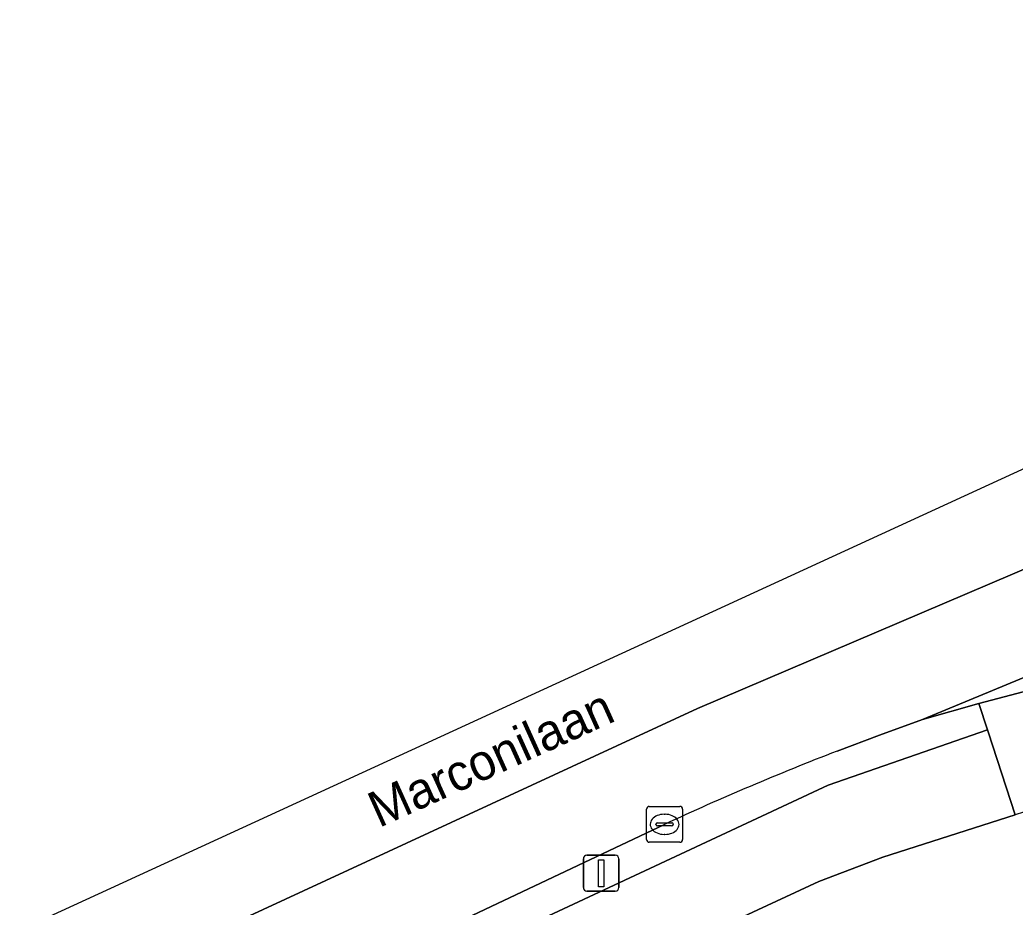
# Model space of a CAD drawing. Extents: x 159888 to 160761, y 384031 to 384750.
# Drawn here: x 160282.8 to 160310.52, y 384713.2 to 384737.9 of the extents above; entities that cross this region are included whole.
import ezdxf

# ---------------------------------------------------------------- set-up
doc = ezdxf.new("R2010")
doc.units = 0
for name, color, linetype in [('IMGEO_Berm_open', 7, 'Continuous'), ('IMGEO_Fietspad_gesloten', 7, 'Continuous'), ('IMGEO_Fietspad_open', 7, 'Continuous'), ('IMGEO_Kolk', 7, 'Continuous'), ('IMGEO_Lichtmast', 7, 'Continuous'), ('IMGEO_Openbare_ruimte_label', 7, 'Continuous'), ('IMGEO_Rijbaan_regionaal_gesloten', 7, 'Continuous'), ('IMGEO_Voetpad_open', 7, 'Continuous')]:
    doc.layers.add(name, color=color, linetype=linetype)

msp = doc.modelspace()

# ---------------------------------------------------------------- linework, layer by layer
at = {"layer": 'IMGEO_Berm_open'}
for points in [[(160305.313, 384716.598), (160309.747, 384718.135), (160309.508, 384718.868), (160307.94, 384718.42), (160306.746, 384717.99), (160305.559, 384717.542)], [(160300.756, 384715.503), (160294.193, 384712.402), (160289.09, 384709.774), (160287.969, 384709.211), (160288.368, 384708.476), (160295.949, 384712.224), (160305.313, 384716.598)]]:
    msp.add_lwpolyline(points, dxfattribs=at)
msp.add_arc((160334.9, 384641.752), 81.271, 111.16289, 114.84211, dxfattribs=at)
at = {"layer": 'IMGEO_Fietspad_gesloten'}
msp.add_lwpolyline([(160323.136, 384720.716), (160312.369, 384719.623), (160309.508, 384718.868), (160309.747, 384718.135), (160309.766, 384718.077), (160310.519, 384715.769)], dxfattribs=at)
msp.add_arc((160316.084, 384697.158), 19.425, 94.9765, 106.6478, dxfattribs=at)
at = {"layer": 'IMGEO_Fietspad_open'}
msp.add_lwpolyline([(160305.048, 384713.91), (160306.836, 384714.587), (160310.519, 384715.769), (160309.766, 384718.077), (160309.747, 384718.135), (160305.313, 384716.598), (160295.949, 384712.224), (160288.368, 384708.476), (160285.632, 384707.031), (160285.599, 384707.015), (160286.756, 384704.882), (160290.283, 384706.796), (160297.321, 384710.322)], close=True, dxfattribs=at)
at = {"layer": 'IMGEO_Kolk'}
for p, q in [((160300.255, 384715.077), (160300.255, 384715.929)), ((160300.33, 384716.003), (160301.182, 384716.003)), ((160301.256, 384715.929), (160301.256, 384715.077)), ((160300.743, 384715.783), (160300.768, 384715.783)), ((160300.514, 384715.497), (160300.514, 384715.509)), ((160300.952, 384715.46), (160300.554, 384715.46)), ((160300.557, 384715.546), (160300.955, 384715.546)), ((160300.998, 384715.509), (160300.998, 384715.497)), ((160300.766, 384715.223), (160300.741, 384715.223)), ((160301.182, 384715.003), (160300.33, 384715.003))]:
    msp.add_line(p, q, dxfattribs=at)
for points in [[(160300.255, 384715.077), (160300.255, 384715.929)], [(160300.33, 384716.003), (160301.182, 384716.003)], [(160301.256, 384715.929), (160301.256, 384715.077)], [(160301.182, 384715.003), (160300.33, 384715.003)]]:
    msp.add_lwpolyline(points, dxfattribs=at)
for centre, radius, start, end in [((160300.332, 384715.927), 0.0765, 91.552, 178.448), ((160300.332, 384715.927), 0.0765, 91.552, 178.448), ((160301.18, 384715.927), 0.0765, 1.552, 88.448), ((160301.18, 384715.927), 0.0765, 1.552, 88.448), ((160300.554, 384715.506), 0.0403, 85.8775, 175.7526), ((160300.551, 384715.496), 0.0366, 178.938, 274.7102), ((160300.955, 384715.503), 0.043, 264.8664, 352.4533), ((160300.959, 384715.508), 0.0386, 1.7309, 96.639), ((160300.332, 384715.079), 0.0765, 181.552, 268.448), ((160300.332, 384715.079), 0.0765, 181.552, 268.448), ((160301.18, 384715.079), 0.0765, 271.552, 358.448), ((160301.18, 384715.079), 0.0765, 271.552, 358.448)]:
    msp.add_arc(centre, radius, start, end, dxfattribs=at)
for centre, major_axis, ratio, start_param, end_param in [((160300.742, 384715.503), (-0.387, 0.002), 0.722429, 4.712389, 7.853982), ((160300.767, 384715.503), (-0.39, 0.002), 0.717154, 1.570796, 4.712389)]:
    msp.add_ellipse(centre, major_axis=major_axis, ratio=ratio, start_param=start_param, end_param=end_param, dxfattribs=at)
at = {"layer": 'IMGEO_Lichtmast'}
for p, q in [((160298.493, 384713.742), (160298.493, 384714.542)), ((160298.493, 384714.542), (160298.493, 384713.742)), ((160298.593, 384714.642), (160299.383, 384714.642)), ((160299.383, 384714.642), (160298.593, 384714.642)), ((160299.483, 384714.542), (160299.483, 384713.742)), ((160299.483, 384713.742), (160299.483, 384714.542)), ((160299.383, 384713.642), (160298.593, 384713.642)), ((160298.593, 384713.642), (160299.383, 384713.642))]:
    msp.add_line(p, q, dxfattribs=at)
msp.add_lwpolyline([(160298.913, 384714.517), (160299.063, 384714.517), (160299.063, 384713.767), (160298.913, 384713.767), (160298.913, 384714.517)], dxfattribs=at)
for centre, start, end in [((160298.593, 384714.542), 90, 180), ((160298.593, 384714.542), 90, 180), ((160299.383, 384714.542), 0, 90), ((160299.383, 384714.542), 360, 90), ((160298.593, 384713.742), 180, 270), ((160298.593, 384713.742), 180, 270), ((160299.383, 384713.742), 270, 0), ((160299.383, 384713.742), 270, 0)]:
    msp.add_arc(centre, 0.1, start, end, dxfattribs=at)
at = {"layer": 'IMGEO_Rijbaan_regionaal_gesloten'}
msp.add_lwpolyline([(160282.797, 384712.557), (160283.838, 384710.473), (160301.676, 384718.728), (160344.847, 384737.132), (160344.255, 384737.903), (160316.337, 384727.968)], close=True, dxfattribs=at)
for points in [[(160305.559, 384717.542), (160306.746, 384717.99), (160307.94, 384718.42), (160325.71, 384725.781), (160346.837, 384734.545), (160344.847, 384737.132), (160301.676, 384718.728), (160283.838, 384710.473), (160285.178, 384707.792), (160287.969, 384709.211), (160289.09, 384709.774), (160294.193, 384712.402), (160300.756, 384715.503)], [(160348.28, 384731.953), (160348.698, 384732.126), (160346.837, 384734.545), (160325.71, 384725.781), (160307.94, 384718.42), (160309.508, 384718.868), (160312.369, 384719.623), (160317.397, 384720.875), (160320.499, 384721.551)]]:
    msp.add_lwpolyline(points, dxfattribs=at)
msp.add_arc((160334.9, 384641.752), 81.271, 111.16289, 114.84211, dxfattribs=at)
at = {"layer": 'IMGEO_Voetpad_open'}
msp.add_lwpolyline([(160310.519, 384715.769), (160306.836, 384714.587), (160305.048, 384713.91), (160297.321, 384710.322), (160290.283, 384706.796), (160286.756, 384704.882), (160285.715, 384704.318)], dxfattribs=at)
msp.add_arc((160316.084, 384697.158), 19.425, 94.9765, 106.6478, dxfattribs=at)

# ---------------------------------------------------------------- texts
at = {"layer": 'IMGEO_Openbare_ruimte_label'}
msp.add_text('Marconilaan', height=1, rotation=24.3349, dxfattribs=at).set_placement((160292.799, 384715.397))

doc.saveas('drawing.dxf')
